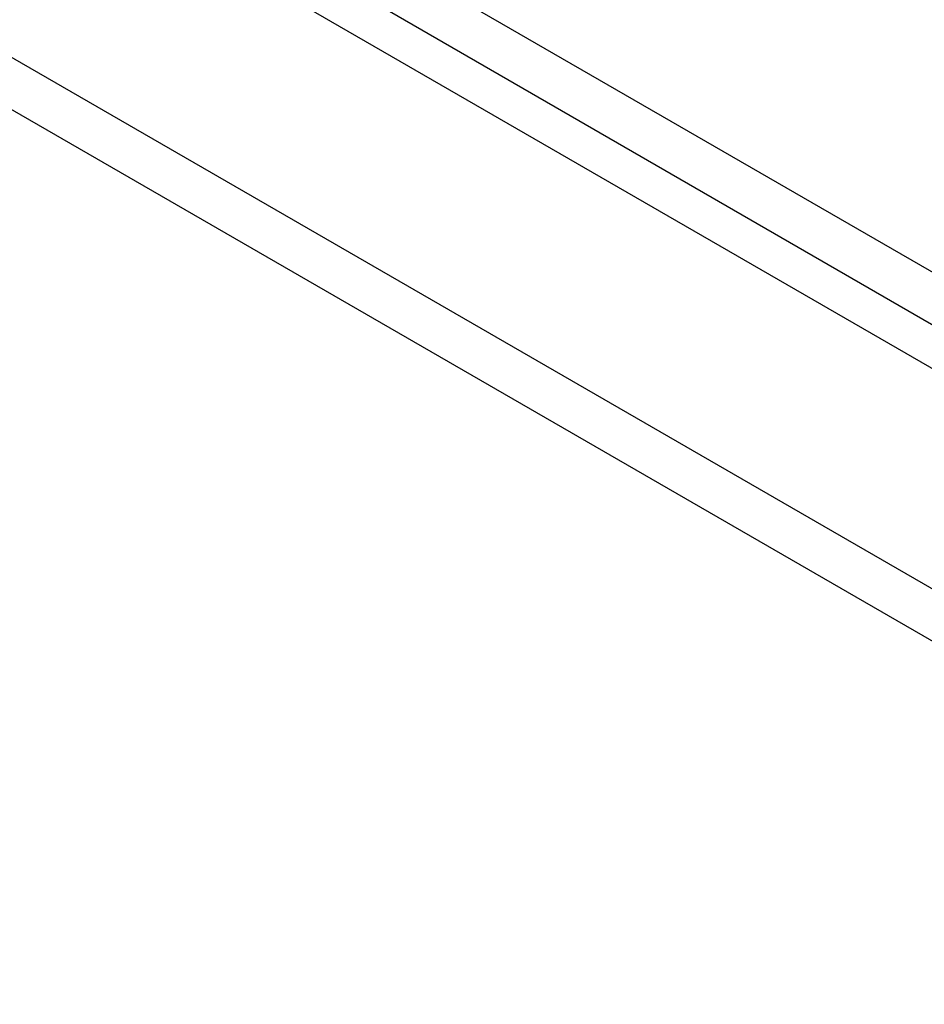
# Model space of a CAD drawing. Header units: inches. Extents: x 19 to 446, y 48 to 210.
# Tile 258 of 280: x 424.21 to 427.01, y 174.74 to 177.78. Entities that reach past the tile are written whole.
import ezdxf

# ---------------------------------------------------------------- set-up
doc = ezdxf.new("R2010")
doc.units = ezdxf.units.IN
doc.header["$MEASUREMENT"] = 0
doc.layers.add('Visible Edges(ANSI)', color=7, linetype='Continuous', lineweight=25)
doc.layers.add('Visible Tangent Edges(ANSI)', color=7, linetype='Continuous', lineweight=25)

msp = doc.modelspace()

# ---------------------------------------------------------------- linework, layer by layer
at = {"layer": 'Visible Edges(ANSI)'}
msp.add_line((408.945, 187.1499), (438.3642, 170.1648), dxfattribs=at)
at = {"layer": 'Visible Tangent Edges(ANSI)'}
for p, q in [((438.635, 170.3063), (409.0765, 187.3719)), ((409.0065, 187.2507), (438.565, 170.1851)), ((408.3546, 186.809), (437.7737, 169.8239)), ((437.7037, 169.7026), (408.2846, 186.6878))]:
    msp.add_line(p, q, dxfattribs=at)

doc.saveas('drawing.dxf')
